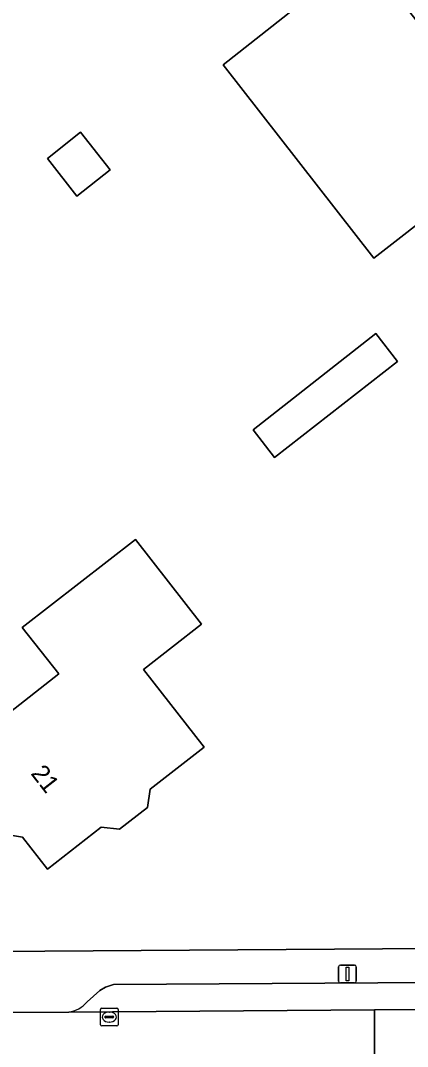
# Model space of a CAD drawing. Extents: x 157320 to 158835, y 386650 to 388491.
# Drawn here: x 158407.7 to 158429.3, y 387599.1 to 387656.5 of the extents above; entities that cross this region are included whole.
import ezdxf

# ---------------------------------------------------------------- set-up
doc = ezdxf.new("R2010")
doc.units = 0
for name, color, linetype in [('IMGEO_Erf', 7, 'Continuous'), ('IMGEO_Kolk', 7, 'Continuous'), ('IMGEO_Lichtmast', 7, 'Continuous'), ('IMGEO_Pand', 7, 'Continuous'), ('IMGEO_Pand_nummerreeks', 7, 'Continuous'), ('IMGEO_Parkeervlak_open', 7, 'Continuous'), ('IMGEO_Rijbaan_lokaal_gesloten', 7, 'Continuous'), ('IMGEO_Voetpad_open', 7, 'Continuous')]:
    doc.layers.add(name, color=color, linetype=linetype)

msp = doc.modelspace()

# ---------------------------------------------------------------- linework, layer by layer
at = {"layer": 'IMGEO_Erf'}
msp.add_lwpolyline([(158410.914, 387687.808), (158393.458, 387686.522), (158347.37, 387683.007), (158347.562, 387679.856), (158400.164, 387612.4), (158406.364, 387604.45), (158433.352, 387604.648), (158433.346, 387604.526), (158460.027, 387604.748), (158459.89, 387624.979)], dxfattribs=at)
for points in [[(158419.047, 387654.025), (158422.994, 387657.133), (158426.922, 387660.226), (158430.981, 387655.042), (158432.606, 387656.307), (158436.806, 387650.895), (158435.167, 387649.611), (158435.352, 387649.375), (158431.411, 387646.3), (158427.464, 387643.22)], [(158412.729, 387648.151), (158410.871, 387646.688), (158409.217, 387648.789), (158411.075, 387650.252)], [(158420.71, 387633.626), (158427.575, 387638.997), (158428.782, 387637.441), (158421.918, 387632.07)], [(158414.14, 387627.494), (158417.832, 387622.75), (158414.59, 387620.228), (158417.974, 387615.879), (158414.953, 387613.524), (158414.81, 387612.513), (158413.248, 387611.295), (158412.228, 387611.4), (158409.223, 387609.052), (158407.827, 387610.839), (158406.726, 387611.029), (158405.491, 387612.624), (158405.634, 387613.603), (158404.183, 387615.521), (158409.863, 387619.983), (158407.807, 387622.566)]]:
    msp.add_lwpolyline(points, close=True, dxfattribs=at)
at = {"layer": 'IMGEO_Kolk'}
for p, q in [((158412.177, 387600.365), (158412.177, 387601.217)), ((158412.252, 387601.291), (158413.104, 387601.291)), ((158412.665, 387601.071), (158412.69, 387601.071)), ((158413.178, 387601.217), (158413.178, 387600.365)), ((158412.436, 387600.785), (158412.436, 387600.797)), ((158412.874, 387600.748), (158412.476, 387600.748)), ((158412.479, 387600.834), (158412.877, 387600.834)), ((158412.688, 387600.511), (158412.663, 387600.511)), ((158412.92, 387600.797), (158412.92, 387600.785)), ((158413.104, 387600.291), (158412.252, 387600.291))]:
    msp.add_line(p, q, dxfattribs=at)
for points in [[(158412.177, 387600.365), (158412.177, 387601.217)], [(158412.252, 387601.291), (158413.104, 387601.291)], [(158413.178, 387601.217), (158413.178, 387600.365)], [(158413.104, 387600.291), (158412.252, 387600.291)]]:
    msp.add_lwpolyline(points, dxfattribs=at)
for centre, radius, start, end in [((158412.254, 387601.215), 0.0765, 91.55205, 178.44795), ((158412.254, 387601.215), 0.0765, 91.55205, 178.44795), ((158413.102, 387601.215), 0.0765, 1.55205, 88.44795), ((158413.102, 387601.215), 0.0765, 1.55205, 88.44795), ((158412.476, 387600.794), 0.0403, 85.87752, 175.75265), ((158412.473, 387600.784), 0.0366, 178.93798, 274.71019), ((158412.877, 387600.791), 0.043, 264.86636, 352.45326), ((158412.881, 387600.796), 0.0386, 1.73085, 96.63898), ((158412.254, 387600.367), 0.0765, 181.55205, 268.44795), ((158412.254, 387600.367), 0.0765, 181.55205, 268.44795), ((158413.102, 387600.367), 0.0765, 271.55205, 358.44795), ((158413.102, 387600.367), 0.0765, 271.55205, 358.44795)]:
    msp.add_arc(centre, radius, start, end, dxfattribs=at)
for centre, major_axis, ratio, start_param, end_param in [((158412.664, 387600.791), (-0.387, 0.002), 0.722429, 4.712389, 7.853982), ((158412.689, 387600.791), (-0.39, 0.002), 0.717154, 1.570796, 4.712389)]:
    msp.add_ellipse(centre, major_axis=major_axis, ratio=ratio, start_param=start_param, end_param=end_param, dxfattribs=at)
at = {"layer": 'IMGEO_Lichtmast'}
for p, q in [((158425.492, 387602.796), (158425.492, 387603.596)), ((158425.492, 387603.596), (158425.492, 387602.796)), ((158425.592, 387603.696), (158426.382, 387603.696)), ((158426.382, 387603.696), (158425.592, 387603.696)), ((158426.482, 387603.596), (158426.482, 387602.796)), ((158426.482, 387602.796), (158426.482, 387603.596)), ((158426.382, 387602.696), (158425.592, 387602.696)), ((158425.592, 387602.696), (158426.382, 387602.696))]:
    msp.add_line(p, q, dxfattribs=at)
msp.add_lwpolyline([(158425.912, 387603.571), (158426.062, 387603.571), (158426.062, 387602.821), (158425.912, 387602.821), (158425.912, 387603.571)], dxfattribs=at)
for centre, start, end in [((158425.592, 387603.596), 90, 180), ((158425.592, 387603.596), 90, 180), ((158426.382, 387603.596), 0, 90), ((158426.382, 387603.596), 360, 90), ((158425.592, 387602.796), 180, 270), ((158425.592, 387602.796), 180, 270), ((158426.382, 387602.796), 270, 0), ((158426.382, 387602.796), 270, 0)]:
    msp.add_arc(centre, 0.1, start, end, dxfattribs=at)
at = {"layer": 'IMGEO_Pand'}
for points in [[(158431.411, 387646.3), (158435.352, 387649.375), (158435.167, 387649.611), (158436.806, 387650.895), (158432.606, 387656.307), (158430.981, 387655.042), (158426.922, 387660.226), (158422.994, 387657.133), (158419.047, 387654.025), (158427.464, 387643.22)], [(158412.729, 387648.151), (158411.075, 387650.252), (158409.217, 387648.789), (158410.871, 387646.688)], [(158420.71, 387633.626), (158421.918, 387632.07), (158428.782, 387637.441), (158427.575, 387638.997)], [(158409.223, 387609.052), (158412.228, 387611.4), (158413.248, 387611.295), (158414.81, 387612.513), (158414.953, 387613.524), (158417.974, 387615.879), (158414.59, 387620.228), (158417.832, 387622.75), (158414.14, 387627.494), (158407.807, 387622.566), (158409.863, 387619.983), (158404.183, 387615.521), (158405.634, 387613.603), (158405.491, 387612.624), (158406.726, 387611.029), (158407.827, 387610.839)]]:
    msp.add_lwpolyline(points, close=True, dxfattribs=at)
at = {"layer": 'IMGEO_Parkeervlak_open'}
for points in [[(158457.211, 387602.894), (158412.907, 387602.612), (158412.457, 387602.464), (158412.148, 387602.274), (158411.436, 387601.638)], [(158410.412, 387601.07), (158427.505, 387601.189), (158460.034, 387601.415)]]:
    msp.add_lwpolyline(points, dxfattribs=at)
msp.add_arc((158410.192, 387602.673), 1.618, 277.8002, 320.23297, dxfattribs=at)
at = {"layer": 'IMGEO_Rijbaan_lokaal_gesloten'}
msp.add_lwpolyline([(158527.198, 387601.884), (158508.127, 387601.762), (158500, 387601.71), (158495.448, 387601.681), (158495.262, 387601.68), (158470.149, 387601.491), (158469.488, 387601.483), (158460.728, 387601.42), (158460.034, 387601.415), (158427.505, 387601.189), (158427.499, 387595.546), (158428.723, 387595.554), (158430.72, 387595.567), (158430.778, 387595.608), (158447.837, 387595.746), (158450.573, 387595.765), (158463.391, 387595.855), (158475.899, 387595.942), (158485.149, 387596.007), (158500, 387596.139), (158518.708, 387596.269)], dxfattribs=at)
msp.add_lwpolyline([(158427.505, 387601.189), (158410.412, 387601.07), (158406.424, 387601.04), (158405.086, 387601.03), (158396.966, 387600.97), (158382.989, 387600.845), (158382.782, 387600.843), (158353.52, 387600.69), (158353.556, 387595.069), (158377.529, 387595.224), (158382.87, 387595.258), (158390.871, 387595.309), (158392.877, 387595.322), (158397.344, 387595.351), (158400.461, 387595.372), (158401.991, 387595.381), (158404.852, 387595.4), (158406.524, 387595.411), (158413.913, 387595.458), (158418.22, 387595.486), (158422.769, 387595.516), (158427.499, 387595.546)], close=True, dxfattribs=at)
at = {"layer": 'IMGEO_Voetpad_open'}
for points in [[(158495.51, 387605.209), (158485.77, 387605.107), (158478.07, 387605.051), (158470.083, 387604.922), (158467.718, 387604.956), (158462.61, 387604.907), (158460.027, 387604.748), (158433.346, 387604.526), (158433.352, 387604.648), (158406.364, 387604.45), (158400.164, 387612.4), (158398.284, 387610.934), (158404.975, 387602.287)], [(158411.436, 387601.638), (158412.148, 387602.274), (158412.457, 387602.464), (158412.907, 387602.612), (158457.211, 387602.894)], [(158405.081, 387601.762), (158405.086, 387601.03), (158406.424, 387601.04), (158410.412, 387601.07)]]:
    msp.add_lwpolyline(points, dxfattribs=at)
msp.add_arc((158410.192, 387602.673), 1.618, 277.8002, 320.23297, dxfattribs=at)

# ---------------------------------------------------------------- texts
at = {"layer": 'IMGEO_Pand_nummerreeks'}
msp.add_text('21', height=1, rotation=307.92217, dxfattribs=at).set_placement((158408.253, 387614.398))

doc.saveas('drawing.dxf')
